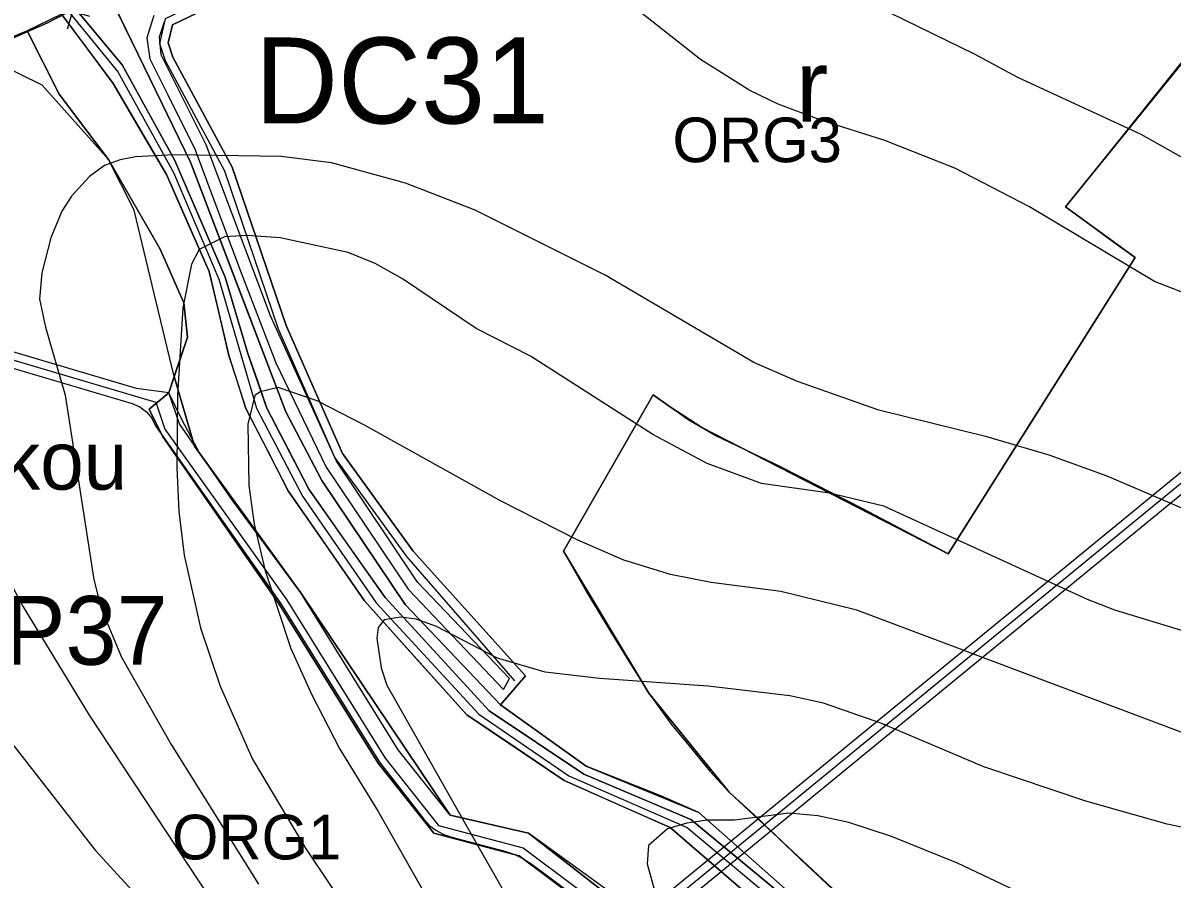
# Model space of a CAD drawing. Extents: x -1900516 to -575031, y -3809306 to -1157387.
# Drawn here: x -577061 to -576726.9, y -1158613.3 to -1158364.4 of the extents above; entities that cross this region are included whole.
import ezdxf

# ---------------------------------------------------------------- set-up
doc = ezdxf.new("R2010")
doc.units = 0
for name, color, linetype in [('01_MÍSTNÍ_NÁZVY', 7, 'Continuous'), ('01_OBVOD PÚ', 7, 'Continuous'), ('01_PARCELY_NÁVRH_PC', 7, 'Continuous'), ('01_SPRÁV_HRANICE', 7, 'Continuous'), ('01_VRSTEVNICE', 7, 'Continuous'), ('02_KULTURY STAV', 7, 'Continuous'), ('03_PC_NÁVRH', 7, 'Continuous'), ('03_PC_OBJEKTY_STAV', 7, 'Continuous'), ('03_PC_POPIS_NÁVRH', 7, 'Continuous'), ('04_ZPF_OP_ORGAN', 7, 'Continuous'), ('05_VHO_V_TOK', 7, 'Continuous'), ('06_ÚSES_BK', 7, 'Continuous'), ('06_ÚSES_IP', 7, 'Continuous'), ('07_OCH_P A POPISY TI', 7, 'Continuous'), ('07_VODOVOD', 7, 'Continuous')]:
    doc.layers.add(name, color=color, linetype=linetype)

msp = doc.modelspace()

# ---------------------------------------------------------------- linework, layer by layer
at = {"layer": '01_OBVOD PÚ'}
msp.add_lwpolyline([(-576716.05, -1158365.77), (-576757.84, -1158417.87), (-576751.22, -1158422.7), (-576744.45, -1158427.63), (-576737.62, -1158432.61), (-576790.62, -1158516.55), (-576791.99, -1158518.72), (-576795.79, -1158516.72), (-576800.29, -1158514.34), (-576808.75, -1158509.88), (-576816.82, -1158505.63), (-576826.49, -1158500.71), (-576833.69, -1158497.04), (-576842.5, -1158492.55), (-576851.38, -1158488.34), (-576859.71, -1158484.37), (-576867.59, -1158479.73), (-576877.76, -1158472.54), (-576903.86, -1158518.01), (-576896.82, -1158530.31), (-576892.88, -1158536.86), (-576889.89, -1158541.83), (-576884.72, -1158550.14), (-576879.03, -1158559.24), (-576874.64, -1158565.31), (-576872.51, -1158568.27), (-576867.3, -1158574.6), (-576861.28, -1158581.94), (-576855.65, -1158588.01), (-576848.5, -1158594.53), (-576845.47, -1158597.49), (-576842.43, -1158600.39), (-576832.97, -1158609.42), (-576830.47, -1158611.74), (-576823.83, -1158617.88)], dxfattribs=at)
at = {"layer": '01_PARCELY_NÁVRH_PC'}
for points in [[(-577022.98, -1158362.19), (-577024.98, -1158368.7), (-577024.13, -1158374.77), (-577018.89, -1158385.25), (-577010.96, -1158401.22), (-576998.02, -1158435.77), (-576987.45, -1158463.18), (-576972.88, -1158493.53), (-576949.03, -1158529.01), (-576921.28, -1158558.23), (-576919.51, -1158555), (-576946.33, -1158526.97), (-576969.83, -1158491.79), (-576989.04, -1158449.48), (-577007.75, -1158399.82), (-577020.83, -1158373.59), (-577021.35, -1158368.4), (-577019.74, -1158363.77)], [(-576752.79, -1158750.25), (-576777.95, -1158721.35), (-576786.09, -1158709.44), (-576799.43, -1158693.49), (-576819.36, -1158673.77), (-576844.37, -1158652.53), (-576856.41, -1158643.49), (-576888.38, -1158618.54), (-576914.03, -1158600), (-576936.84, -1158594.72), (-576951.87, -1158575.74), (-576980.23, -1158530.07), (-577000.02, -1158503.32), (-577015.52, -1158480.98), (-577018.57, -1158471.95), (-577027.98, -1158470.67), (-577168.68, -1158429.01)], [(-577165.39, -1158434.68), (-577029.26, -1158474.99), (-577027, -1158475.96), (-577025.11, -1158477.4), (-577023.57, -1158479.25), (-577022.46, -1158481.53), (-576986.08, -1158533.09), (-576957.31, -1158579.29), (-576944.49, -1158595.91), (-576942.69, -1158597.82), (-576940.96, -1158599.13), (-576938.82, -1158600.3), (-576936.68, -1158601.03), (-576920.89, -1158605.19), (-576917.96, -1158606.18), (-576915.64, -1158607.3), (-576913.05, -1158608.97), (-576822.1, -1158676.72), (-576755.99, -1158752.67)]]:
    msp.add_lwpolyline(points, dxfattribs=at)
at = {"layer": '01_SPRÁV_HRANICE'}
for p, q in [((-576716.05, -1158365.77), (-576757.84, -1158417.87)), ((-576757.84, -1158417.87), (-576737.62, -1158432.61)), ((-576737.62, -1158432.61), (-576791.99, -1158518.72)), ((-576877.76, -1158472.54), (-576903.86, -1158518.01))]:
    msp.add_line(p, q, dxfattribs=at)
for points in [[(-576859.71, -1158484.37), (-576867.59, -1158479.73), (-576877.76, -1158472.54)], [(-576791.99, -1158518.72), (-576816.82, -1158505.63), (-576842.5, -1158492.55), (-576859.71, -1158484.37)], [(-576903.86, -1158518.01), (-576896.82, -1158530.31), (-576892.88, -1158536.86), (-576889.89, -1158541.83), (-576879.03, -1158559.24), (-576872.51, -1158568.27)], [(-576872.51, -1158568.27), (-576867.3, -1158574.6), (-576861.28, -1158581.94), (-576855.65, -1158588.01)], [(-576855.65, -1158588.01), (-576848.5, -1158594.53), (-576845.47, -1158597.49), (-576832.97, -1158609.42), (-576818.59, -1158622.71)]]:
    msp.add_lwpolyline(points, dxfattribs=at)
at = {"layer": '01_VRSTEVNICE'}
for points in [[(-576697.82, -1158416.44), (-576707.98, -1158412.48), (-576735.91, -1158396.82), (-576771.75, -1158380.17), (-576784.17, -1158373.54), (-576833.55, -1158349.28), (-576847.66, -1158339.54), (-576861.2, -1158327.97), (-576874.89, -1158314.99), (-576880.82, -1158310.62)], [(-576731.96, -1158439.57), (-576768.37, -1158417.85), (-576790.09, -1158406.56), (-576810.41, -1158398.52), (-576828.75, -1158392.73), (-576841.45, -1158387.93), (-576849.64, -1158383.98), (-576864.03, -1158374.95), (-576881.38, -1158361.27)], [(-577077.64, -1158380.46), (-577088.22, -1158395.55), (-577093.58, -1158409.1), (-577095.84, -1158424.05), (-577094.85, -1158435.34), (-577090.62, -1158455.09), (-577080.18, -1158488.96), (-577071.15, -1158512.94), (-577065.51, -1158525.64), (-577060.99, -1158534.11), (-577041.8, -1158565.71), (-576993.97, -1158638.09), (-576975.21, -1158667.58), (-576960.39, -1158686.49), (-576936.27, -1158715.13), (-576916.8, -1158735.3), (-576872.07, -1158783.98)], [(-577125.89, -1158401.9), (-577128.29, -1158409.1), (-577131.4, -1158428.85), (-577132.67, -1158448.6), (-577131.68, -1158460.46), (-577130.55, -1158464.41), (-577116.58, -1158490.09), (-577100.07, -1158517.46), (-577082.01, -1158547.09), (-577066.35, -1158571.07), (-577039.97, -1158604.94), (-577024.87, -1158621.44), (-577011.19, -1158639.08), (-576997.08, -1158659.54), (-576989.74, -1158672.09), (-576972.24, -1158699.47), (-576958.28, -1158718.66), (-576943.18, -1158734.6), (-576940.08, -1158737.42), (-576924.7, -1158751.67)], [(-576721.32, -1158506.6), (-576745.79, -1158496.15), (-576762.58, -1158490.08), (-576780.78, -1158484.72), (-576812.1, -1158476.96), (-576835.81, -1158468.64), (-576848.51, -1158463.14), (-576891.68, -1158437.74), (-576929.49, -1158418.83), (-576949.81, -1158410.93), (-576971.26, -1158405.01), (-576985.93, -1158403.17), (-577016.97, -1158402.75), (-577028.26, -1158403.31), (-577032.77, -1158404.16), (-577037.29, -1158405.85), (-577041.66, -1158408.96), (-577046.88, -1158414.74), (-577049.7, -1158419.12), (-577052.95, -1158426.88), (-577055.49, -1158437.03), (-577056.19, -1158444.65), (-577054.5, -1158452.84), (-577048.72, -1158472.59), (-577040.39, -1158526.21), (-577038.28, -1158534.67), (-577032.35, -1158548.78), (-577017.96, -1158574.18), (-576992.56, -1158614.81)], [(-576723.78, -1158541.16), (-576743.53, -1158535.09), (-576751.44, -1158531.99), (-576810.69, -1158504.9), (-576826.5, -1158501.09), (-576846.25, -1158498.27), (-576862.05, -1158492.48), (-576877.85, -1158484.02), (-576913.41, -1158461.3), (-576929.21, -1158453.26), (-576950.66, -1158438.73), (-576958.56, -1158434.35), (-576966.46, -1158431.11), (-576986.21, -1158426.88), (-576995.81, -1158426.17), (-577002.44, -1158426.59), (-577009.78, -1158430.26), (-577012.03, -1158434.5), (-577014.57, -1158447.19), (-577016.12, -1158472.59), (-577016.27, -1158493.75), (-577015.7, -1158506.45), (-577014.15, -1158519.15), (-577009.35, -1158540.31), (-577003.71, -1158557.25), (-576994.26, -1158578.41), (-576978.88, -1158604.37), (-576964.34, -1158626.1)], [(-576457.19, -1158505.57), (-576478, -1158503.49), (-576503.39, -1158499.54), (-576545.72, -1158491.07), (-576573.09, -1158487.69), (-576595.1, -1158484.16), (-576615.7, -1158478.66), (-576650.41, -1158463.98), (-576659.16, -1158461.02), (-576693.02, -1158452.55), (-576716.73, -1158445.5), (-576731.96, -1158439.57)], [(-576986.78, -1158470.33), (-576992, -1158471.6), (-576993.55, -1158472.73), (-576995.67, -1158481.06), (-576995.38, -1158498.83), (-576993.83, -1158510.12), (-576990.59, -1158523.67), (-576983.11, -1158546.24), (-576977.04, -1158559.79), (-576968.86, -1158575.59), (-576957.71, -1158593.65), (-576926.67, -1158648.39), (-576918.07, -1158661.37), (-576892.53, -1158694.95), (-576874.19, -1158715.55), (-576859.94, -1158729.24), (-576801.95, -1158779.32), (-576782.76, -1158795.13), (-576767.8, -1158805.99), (-576742.41, -1158823.06), (-576721.95, -1158837.74)], [(-576434.57, -1158610.46), (-576446.96, -1158609.73), (-576479.13, -1158607.05), (-576508.76, -1158599.29), (-576526.53, -1158595.48), (-576546.29, -1158593.22), (-576573.38, -1158592.38), (-576585.23, -1158591.39), (-576632.64, -1158582.64), (-576656.34, -1158580.24), (-576688.51, -1158578.13), (-576714.19, -1158573.47), (-576723.78, -1158570.79), (-576818.59, -1158535.09), (-576840.6, -1158529.73), (-576860.92, -1158527.05), (-576872.77, -1158524.79), (-576886.32, -1158520.56), (-576899.86, -1158514.64), (-576922.16, -1158503.35), (-576961.66, -1158481.34), (-576975.49, -1158474.28), (-576986.78, -1158470.33)], [(-576956.02, -1158537.92), (-576957.71, -1158540.17), (-576958.14, -1158543.28), (-576956.86, -1158551.88), (-576955.17, -1158556.96), (-576932.32, -1158597.32), (-576907.91, -1158640.21), (-576893.51, -1158663.77), (-576889.42, -1158670.4), (-576856.97, -1158710.05), (-576841.31, -1158725.85), (-576815.49, -1158748.57), (-576789.53, -1158772.55), (-576769.78, -1158787.51), (-576737.61, -1158808.81), (-576718.42, -1158822.36), (-576668.9, -1158861.3)], [(-576672.99, -1158608.89), (-576728.3, -1158597.32), (-576752, -1158590.68), (-576781.63, -1158580.67), (-576811.54, -1158567.97), (-576828.19, -1158562.18), (-576838.07, -1158560.07), (-576861.77, -1158557.25), (-576893.37, -1158554.99), (-576909.18, -1158553.15), (-576923, -1158549.06), (-576940.78, -1158539.89), (-576946.71, -1158537.78), (-576951.22, -1158537.21), (-576956.02, -1158537.92)], [(-576726.04, -1158631.04), (-576740.15, -1158628.5), (-576763.29, -1158621.02), (-576789.25, -1158608.74), (-576808.44, -1158600.98), (-576820.85, -1158596.89), (-576829.88, -1158594.92), (-576838.35, -1158594.21), (-576854.15, -1158596.19), (-576862.05, -1158596.19), (-576867.98, -1158597.03), (-576873.62, -1158598.73), (-576879.12, -1158603.52), (-576879.55, -1158608.89), (-576869.39, -1158645.29), (-576864.03, -1158659.4), (-576852.32, -1158681.97), (-576845.12, -1158693.26), (-576833.83, -1158708.78), (-576824.94, -1158719.5), (-576814.36, -1158729.66), (-576749.32, -1158786.1), (-576737.89, -1158794.84), (-576712.78, -1158811.64)]]:
    msp.add_lwpolyline(points, dxfattribs=at)
at = {"layer": '02_KULTURY STAV'}
for points in [[(-576672.96, -1158216.35), (-576728.25, -1158248.92), (-576762.65, -1158265.28), (-576795.26, -1158278.63), (-576811.46, -1158284.18), (-576852.88, -1158295.28), (-576870.52, -1158302.01), (-576906.4, -1158317.13), (-576955.12, -1158332.08), (-577015.57, -1158353.57), (-577034.13, -1158359.58), (-577034.31, -1158359.59), (-577045.7, -1158360.27), (-577049.77, -1158361.79), (-577059.74, -1158366.62), (-577084.83, -1158377.25), (-577142.25, -1158399.14), (-577186.28, -1158415.56), (-577191.89, -1158417.38), (-577219.92, -1158422.77), (-577243.25, -1158431.88), (-577294.41, -1158455.68)], [(-577045.7, -1158360.27), (-577038.96, -1158368.38), (-577032.21, -1158376.49), (-577024.59, -1158390.34), (-577016.97, -1158404.19), (-577009.59, -1158421.26), (-577002.21, -1158438.33), (-576998.9, -1158449.4), (-576995.6, -1158460.48), (-576992.86, -1158468.42), (-576990.13, -1158476.35), (-576984.02, -1158488.14), (-576977.92, -1158499.92), (-576966.79, -1158515.7), (-576955.66, -1158531.49), (-576940.55, -1158547.96), (-576925.44, -1158564.44), (-576911.66, -1158573.64), (-576897.89, -1158582.84), (-576882.34, -1158589.4), (-576866.78, -1158595.97), (-576853.89, -1158606.65), (-576841, -1158617.33)], [(-576841, -1158617.33), (-576866.78, -1158595.97), (-576897.89, -1158582.84), (-576925.44, -1158564.44), (-576955.66, -1158531.49), (-576977.92, -1158499.92), (-576990.13, -1158476.35), (-576995.6, -1158460.48), (-577002.21, -1158438.33), (-577016.97, -1158404.19), (-577032.21, -1158376.49), (-577045.7, -1158360.27)], [(-576839.37, -1158616.17), (-576864.52, -1158593.96), (-576875.57, -1158589.09), (-576897.2, -1158580.49), (-576922.12, -1158562.66), (-576949.87, -1158533.44), (-576974.13, -1158497.4), (-576984.57, -1158477.44), (-577000.03, -1158437.13), (-577012.33, -1158404.81), (-577034.31, -1158359.59)], [(-577034.31, -1158359.59), (-577012.33, -1158404.81), (-577000.03, -1158437.13), (-576984.57, -1158477.44), (-576974.13, -1158497.4), (-576949.87, -1158533.44), (-576922.12, -1158562.66), (-576897.2, -1158580.49), (-576875.57, -1158589.09), (-576864.52, -1158593.96), (-576839.37, -1158616.17)], [(-576819.36, -1158673.77), (-576914.03, -1158600), (-576936.84, -1158594.72), (-576980.23, -1158530.07), (-577011.13, -1158487.41), (-577017, -1158467.18), (-577013.21, -1158455.76), (-577014.24, -1158445.74), (-577021.08, -1158430.17), (-577036.14, -1158404.04), (-577050.49, -1158385.06), (-577059.74, -1158366.62), (-577049.77, -1158361.79), (-577034.76, -1158381.94), (-577019.27, -1158408.45), (-577006.83, -1158436.67), (-577001.11, -1158461.03), (-576996.19, -1158476.5), (-576983.89, -1158500.38), (-576961.69, -1158532.44), (-576931.99, -1158565.54), (-576903.61, -1158584.68), (-576872.83, -1158598.35), (-576847.27, -1158620.42)], [(-576847.27, -1158620.42), (-576860.05, -1158609.38), (-576872.83, -1158598.35), (-576888.22, -1158591.52), (-576903.61, -1158584.68), (-576917.8, -1158575.11), (-576931.99, -1158565.54), (-576946.84, -1158548.99), (-576961.69, -1158532.44), (-576972.79, -1158516.41), (-576983.89, -1158500.38), (-576990.04, -1158488.44), (-576996.19, -1158476.5), (-576998.65, -1158468.76), (-577001.11, -1158461.03), (-577003.97, -1158448.85), (-577006.83, -1158436.67), (-577013.05, -1158422.56), (-577019.27, -1158408.45), (-577027.02, -1158395.2), (-577034.76, -1158381.94), (-577042.26, -1158371.86), (-577049.77, -1158361.79)], [(-577294.41, -1158455.68), (-577243.25, -1158431.88), (-577219.92, -1158422.77), (-577191.89, -1158417.38), (-577186.28, -1158415.56), (-577142.25, -1158399.14), (-577084.83, -1158377.25), (-577059.74, -1158366.62), (-577050.49, -1158385.06), (-577036.14, -1158404.04), (-577021.08, -1158430.17), (-577014.24, -1158445.74), (-577013.21, -1158455.76), (-577017, -1158467.18), (-577011.13, -1158487.41), (-576980.23, -1158530.07), (-576936.84, -1158594.72), (-576914.03, -1158600), (-576819.36, -1158673.77), (-576784.46, -1158710.64), (-576776.15, -1158736.83), (-576752.79, -1158750.25)], [(-576716.05, -1158365.77), (-576757.84, -1158417.87), (-576751.22, -1158422.7), (-576744.45, -1158427.63), (-576737.62, -1158432.61), (-576790.62, -1158516.55), (-576791.99, -1158518.72), (-576795.79, -1158516.72), (-576800.29, -1158514.34), (-576808.75, -1158509.88), (-576816.82, -1158505.63), (-576826.49, -1158500.71), (-576833.69, -1158497.04), (-576842.5, -1158492.55), (-576851.38, -1158488.34), (-576859.71, -1158484.37), (-576867.59, -1158479.73), (-576877.76, -1158472.54), (-576903.86, -1158518.01), (-576896.82, -1158530.31), (-576892.88, -1158536.86), (-576889.89, -1158541.83), (-576884.72, -1158550.14), (-576879.03, -1158559.24), (-576874.64, -1158565.31), (-576872.51, -1158568.27), (-576867.3, -1158574.6), (-576861.28, -1158581.94), (-576855.65, -1158588.01), (-576848.5, -1158594.53), (-576845.47, -1158597.49), (-576842.43, -1158600.39), (-576832.97, -1158609.42), (-576830.47, -1158611.74), (-576823.83, -1158617.88)]]:
    msp.add_lwpolyline(points, dxfattribs=at)
at = {"layer": '03_PC_NÁVRH'}
for points in [[(-576890.58, -1158331.29), (-576895.04, -1158337.28), (-576904.16, -1158338.08), (-576917.78, -1158326.92), (-576971.04, -1158343.95), (-577006.78, -1158356.98), (-577019.71, -1158363.15), (-577021.35, -1158370.29), (-577019.71, -1158375.25), (-577002.44, -1158407.34), (-576986.83, -1158453.27), (-576970.3, -1158490.78), (-576949.52, -1158519.52), (-576918.1, -1158555.64)], [(-577191.94, -1158409.22), (-577177.17, -1158428.84), (-577022.4, -1158474.67), (-577019.77, -1158482.45), (-576984.41, -1158531.98), (-576955.67, -1158578.14), (-576940.14, -1158597.79), (-576915.6, -1158604.25), (-576868.16, -1158639.74), (-576820.73, -1158675.24), (-576787.56, -1158713.35), (-576751.18, -1158756.35), (-576720.92, -1158771.9), (-576690.91, -1158778.11), (-576637.61, -1158818.21), (-576584.31, -1158858.31), (-576513.17, -1158885)]]:
    msp.add_lwpolyline(points, dxfattribs=at)
at = {"layer": '03_PC_OBJEKTY_STAV'}
msp.add_lwpolyline([(-577041.53, -1158362.52), (-577046.62, -1158361.03), (-577048.11, -1158366.12)], dxfattribs=at)
at = {"layer": '04_ZPF_OP_ORGAN'}
for points in [[(-576708.89, -1158357.31), (-576757.84, -1158417.87), (-576737.62, -1158432.61), (-576764.81, -1158475.67), (-576791.99, -1158518.72), (-576863.65, -1158482.05), (-576872.68, -1158476.13), (-576877.76, -1158472.54), (-576903.86, -1158518.01), (-576879.03, -1158559.24), (-576855.65, -1158588.01), (-576818.59, -1158622.71)], [(-576818.59, -1158622.71), (-576855.65, -1158588.01), (-576879.03, -1158559.24), (-576903.86, -1158518.01), (-576877.76, -1158472.54), (-576872.68, -1158476.13), (-576863.65, -1158482.05), (-576791.99, -1158518.72), (-576764.81, -1158475.67), (-576737.62, -1158432.61), (-576757.84, -1158417.87), (-576708.89, -1158357.31)], [(-576839.37, -1158616.17), (-576864.52, -1158593.96), (-576897.2, -1158580.49), (-576922.12, -1158562.66), (-576914.87, -1158554.27), (-576947.56, -1158517.96), (-576968.12, -1158489.53), (-576984.5, -1158452.36), (-577000.14, -1158406.34), (-577017.4, -1158374.26), (-577018.76, -1158370.17), (-577017.54, -1158364.89), (-577005.81, -1158359.29)], [(-577005.81, -1158359.29), (-577017.54, -1158364.89), (-577018.76, -1158370.17), (-577017.4, -1158374.26), (-577000.14, -1158406.34), (-576984.5, -1158452.36), (-576968.12, -1158489.53), (-576947.56, -1158517.96), (-576914.87, -1158554.27), (-576922.12, -1158562.66), (-576897.2, -1158580.49), (-576864.52, -1158593.96), (-576839.37, -1158616.17)], [(-576865.06, -1158786.57), (-576992.99, -1158711.59), (-577034.56, -1158640.28), (-577047.53, -1158647.82), (-577089.61, -1158574.13), (-577169.12, -1158437.61), (-577184.23, -1158415.03), (-577113.54, -1158388.2), (-577072.29, -1158371.94), (-577059.74, -1158366.62), (-577050.49, -1158385.06), (-577036.14, -1158404.04), (-577021.08, -1158430.17), (-577014.24, -1158445.74), (-577013.21, -1158455.76), (-577018.57, -1158471.95), (-577024.35, -1158476.7), (-577020.43, -1158484.56), (-576986.49, -1158533.37), (-576957.72, -1158579.58), (-576941.58, -1158600), (-576916.71, -1158606.54), (-576822.44, -1158677.08), (-576752.77, -1158758.35)], [(-576752.77, -1158758.35), (-576822.44, -1158677.08), (-576916.71, -1158606.54), (-576941.58, -1158600), (-576957.72, -1158579.58), (-576986.49, -1158533.37), (-577020.43, -1158484.56), (-577024.35, -1158476.7), (-577018.57, -1158471.95), (-577013.21, -1158455.76), (-577014.24, -1158445.74), (-577021.08, -1158430.17), (-577036.14, -1158404.04), (-577050.49, -1158385.06), (-577059.74, -1158366.62), (-577072.29, -1158371.94), (-577113.54, -1158388.2), (-577184.23, -1158415.03), (-577169.12, -1158437.61), (-577089.61, -1158574.13), (-577047.53, -1158647.82), (-577034.56, -1158640.28), (-576992.99, -1158711.59), (-576865.06, -1158786.57)]]:
    msp.add_lwpolyline(points, dxfattribs=at)
at = {"layer": '05_VHO_V_TOK'}
for p, q in [((-577047.74, -1158361.03), (-577033.45, -1158378.59)), ((-577033.45, -1158378.59), (-577017.26, -1158407.89)), ((-577017.26, -1158407.89), (-577004.07, -1158438.9)), ((-577004.07, -1158438.9), (-576993.13, -1158476.34)), ((-576993.13, -1158476.34), (-576979.73, -1158501.99)), ((-576979.73, -1158501.99), (-576958.28, -1158533)), ((-576958.28, -1158533), (-576928.47, -1158565.4)), ((-576928.47, -1158565.4), (-576902.3, -1158583.32)), ((-576902.3, -1158583.32), (-576867.88, -1158598.34)), ((-576867.88, -1158598.34), (-576777.81, -1158673.56))]:
    msp.add_line(p, q, dxfattribs=at)
at = {"layer": '06_ÚSES_BK'}
for p, q in [((-577053.89, -1158364.36), (-577045.48, -1158359.97)), ((-577033.77, -1158360.7), (-577023.05, -1158382.76)), ((-577074.3, -1158373.26), (-577053.89, -1158364.36)), ((-577055.38, -1158382.41), (-577074.3, -1158373.26)), ((-577036.14, -1158404.04), (-577055.38, -1158382.41)), ((-577023.05, -1158382.76), (-577012.33, -1158404.81)), ((-577028.72, -1158418.79), (-577036.14, -1158404.04)), ((-577012.33, -1158404.81), (-576998.45, -1158441.12)), ((-577022.86, -1158442.99), (-577028.72, -1158418.79)), ((-577017, -1158467.18), (-577022.86, -1158442.99)), ((-576998.45, -1158441.12), (-576984.57, -1158477.44)), ((-577018.57, -1158471.95), (-577017, -1158467.18)), ((-577014.85, -1158479.68), (-577018.57, -1158471.95)), ((-576984.57, -1158477.44), (-576974.13, -1158497.4)), ((-577009.45, -1158489.72), (-577014.85, -1158479.68)), ((-576995.68, -1158508.74), (-577009.45, -1158489.72)), ((-576974.13, -1158497.4), (-576949.87, -1158533.44)), ((-576980.23, -1158530.07), (-576995.68, -1158508.74)), ((-576951.87, -1158575.74), (-576980.23, -1158530.07)), ((-576949.87, -1158533.44), (-576922.12, -1158562.66)), ((-576922.12, -1158562.66), (-576897.2, -1158580.49)), ((-576936.84, -1158594.72), (-576951.87, -1158575.74)), ((-576897.2, -1158580.49), (-576864.52, -1158593.96)), ((-576914.03, -1158600), (-576936.84, -1158594.72)), ((-576864.52, -1158593.96), (-576839.37, -1158616.17)), ((-576819.36, -1158673.77), (-576914.03, -1158600))]:
    msp.add_line(p, q, dxfattribs=at)
at = {"layer": '07_OCH_P A POPISY TI'}
for points in [[(-576191.25, -1158057.87), (-577418.49, -1159064.24), (-577437.53, -1159075.36)], [(-576188.08, -1158061.74), (-577415.62, -1159068.35), (-577435.01, -1159079.68)]]:
    msp.add_lwpolyline(points, dxfattribs=at)
at = {"layer": '07_VODOVOD'}
msp.add_lwpolyline([(-576189.67, -1158059.8), (-577417.05, -1159066.3), (-577436.27, -1159077.52)], dxfattribs=at)

# ---------------------------------------------------------------- texts
at = {"layer": '01_MÍSTNÍ_NÁZVY'}
msp.add_text('Sekery nad loukou', height=17, dxfattribs=at).set_placement((-577219, -1158500.07))
at = {"layer": '02_KULTURY STAV'}
msp.add_text('r', height=21, dxfattribs=at).set_placement((-576836.24, -1158393.07))
msp.add_text('r', height=21, dxfattribs=at).set_placement((-576836.24, -1158393.07))
at = {"layer": '03_PC_POPIS_NÁVRH'}
msp.add_text('DC31', height=25, dxfattribs=at).set_placement((-576993.54, -1158393.58))
at = {"layer": '04_ZPF_OP_ORGAN'}
for s, p in [('ORG3', (-576872.15, -1158404.86)), ('ORG1', (-577017.7, -1158607.61))]:
    msp.add_text(s, height=13, dxfattribs=at).set_placement(p)
at = {"layer": '06_ÚSES_IP'}
msp.add_text('IP37', height=20, dxfattribs=at).set_placement((-577073.92, -1158551.01))

doc.saveas('drawing.dxf')
